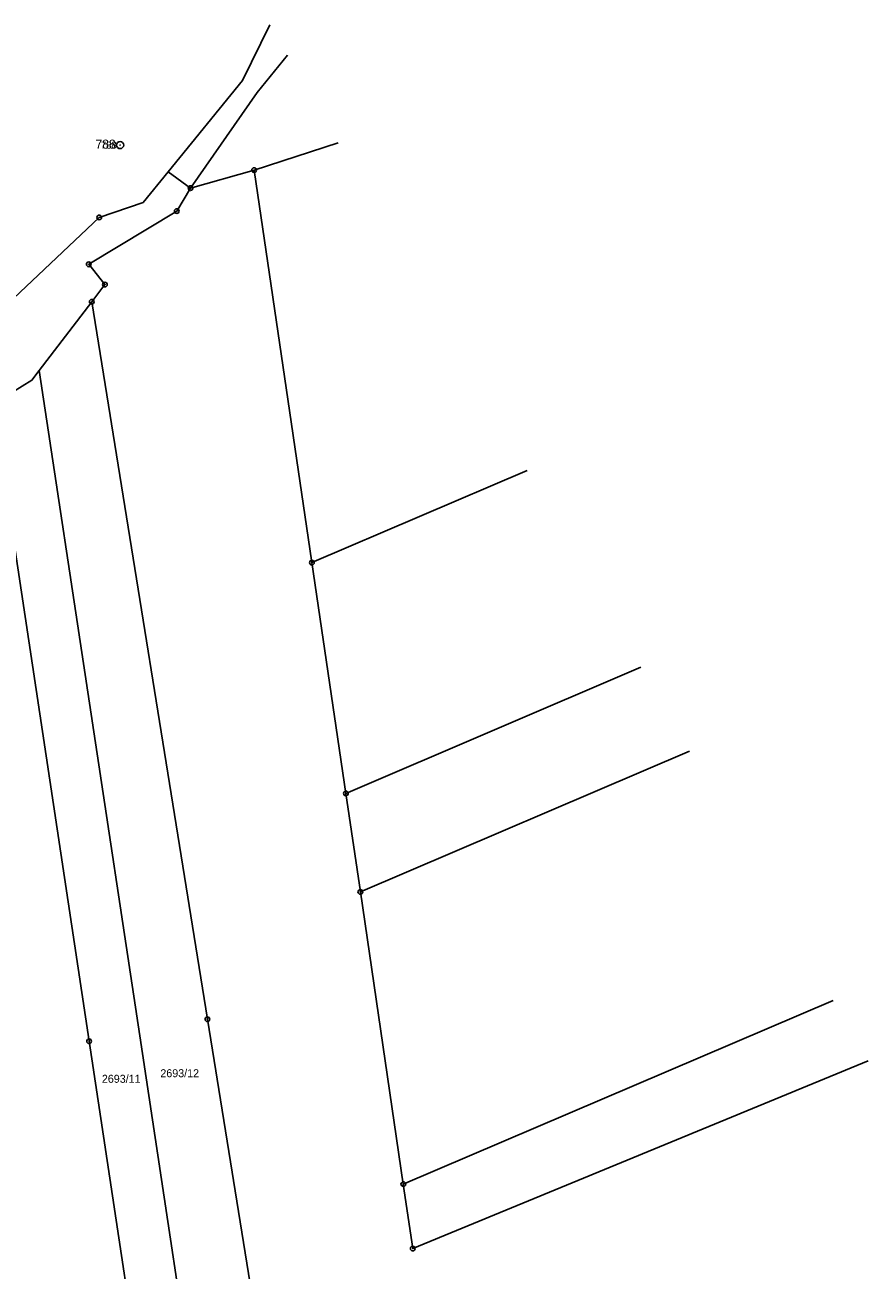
# Model space of a CAD drawing. Extents: x -758836 to -757729, y -1175316 to -1174366.
# Drawn here: x -757908.2 to -757729.1, y -1174864.5 to -1174600.1 of the extents above; entities that cross this region are included whole.
import ezdxf

# ---------------------------------------------------------------- set-up
doc = ezdxf.new("R2010")
doc.units = 0
for name, color, linetype in [('Hranice parcel', 7, 'Continuous'), ('Parcelní čísla', 7, 'Continuous'), ('Značky bodu BP', 7, 'Continuous')]:
    doc.layers.add(name, color=color, linetype=linetype)

msp = doc.modelspace()

# ---------------------------------------------------------------- linework, layer by layer
at = {"layer": 'Hranice parcel'}
for p, q in [((-757859.49, -1174630.9), (-757841.66, -1174625.11)), ((-757872.99, -1174634.73), (-757859.49, -1174630.9)), ((-757847.22, -1174714.28), (-757859.49, -1174630.9)), ((-757872.99, -1174634.73), (-757877.73, -1174631.24)), ((-757905.12, -1174673.47), (-757893.96, -1174658.87)), ((-757801.47, -1174694.72), (-757847.22, -1174714.28)), ((-757840.01, -1174763.29), (-757847.22, -1174714.28)), ((-757836.93, -1174784.23), (-757840.01, -1174763.29)), ((-757827.8, -1174846.29), (-757836.93, -1174784.23))]:
    msp.add_line(p, q, dxfattribs=at)
for points in [[(-757877.73, -1174631.24), (-757861.98, -1174611.87), (-757856.12, -1174600.06)], [(-757852.43, -1174606.46), (-757858.86, -1174614.39), (-757872.99, -1174634.73)], [(-757877.73, -1174631.24), (-757883.07, -1174637.8), (-757892.39, -1174640.95), (-757964.85, -1174709.42), (-757976.05, -1174741.17), (-757981.89, -1174745.86), (-757990.29, -1174747.68), (-757997.69, -1174745.08), (-758004.14, -1174738), (-758040.32, -1174755.99), (-758089.84, -1174768.68), (-758142.71, -1174770.26), (-758184.87, -1174772.83)], [(-757893.96, -1174658.87), (-757891.17, -1174655.22), (-757894.62, -1174650.91), (-757875.91, -1174639.6), (-757872.99, -1174634.73)], [(-757854.84, -1174901.71), (-757869.41, -1174811.27), (-757893.96, -1174658.87)], [(-757914.95, -1174680.62), (-757906.69, -1174675.52), (-757905.12, -1174673.47)], [(-757905.12, -1174673.47), (-757883.79, -1174814.77), (-757869.4, -1174910.11)], [(-757879.43, -1174915.9), (-757894.52, -1174815.94), (-757914.95, -1174680.62)], [(-757840.01, -1174763.29), (-757777.35, -1174736.5)], [(-757767.04, -1174754.35), (-757836.93, -1174784.23)], [(-757736.5, -1174807.25), (-757827.8, -1174846.29)], [(-757827.8, -1174846.29), (-757825.79, -1174859.97), (-757729.1, -1174820.07)]]:
    msp.add_lwpolyline(points, dxfattribs=at)
at = {"layer": 'Značky bodu BP'}
for centre, radius in [((-757887.94, -1174625.59), 0.75), ((-757887.94, -1174625.59), 0.03), ((-757859.49, -1174630.9), 0.5), ((-757859.49, -1174630.9), 0.0303), ((-757872.99, -1174634.73), 0.5), ((-757872.99, -1174634.73), 0.0303), ((-757875.91, -1174639.6), 0.5), ((-757892.39, -1174640.95), 0.5), ((-757892.39, -1174640.95), 0.0303), ((-757875.91, -1174639.6), 0.0303), ((-757894.62, -1174650.91), 0.5), ((-757894.62, -1174650.91), 0.0303), ((-757891.17, -1174655.22), 0.5), ((-757891.17, -1174655.22), 0.0303), ((-757893.96, -1174658.87), 0.5), ((-757893.96, -1174658.87), 0.0303), ((-757847.22, -1174714.28), 0.5), ((-757847.22, -1174714.28), 0.0303), ((-757840.01, -1174763.29), 0.5), ((-757840.01, -1174763.29), 0.0303), ((-757836.93, -1174784.23), 0.5), ((-757836.93, -1174784.23), 0.0303), ((-757869.41, -1174811.27), 0.5), ((-757869.41, -1174811.27), 0.0303), ((-757894.52, -1174815.94), 0.5), ((-757894.52, -1174815.94), 0.0303), ((-757827.8, -1174846.29), 0.5), ((-757827.8, -1174846.29), 0.0303), ((-757825.79, -1174859.97), 0.5), ((-757825.79, -1174859.97), 0.0303)]:
    msp.add_circle(centre, radius, dxfattribs=at)

# ---------------------------------------------------------------- texts
at = {"layer": 'Parcelní čísla'}
for s, p in [('2693/11', (-757891.82, -1174824.76)), ('2693/12', (-757879.4, -1174823.58))]:
    msp.add_text(s, height=1.7, dxfattribs=at).set_placement(p)
at = {"layer": 'Značky bodu BP'}
for height, p in [(1.919, (-757893.17, -1174626.34)), (1.5, (-757892.04, -1174626.34))]:
    msp.add_text('788', height=height, dxfattribs=at).set_placement(p)

doc.saveas('drawing.dxf')
